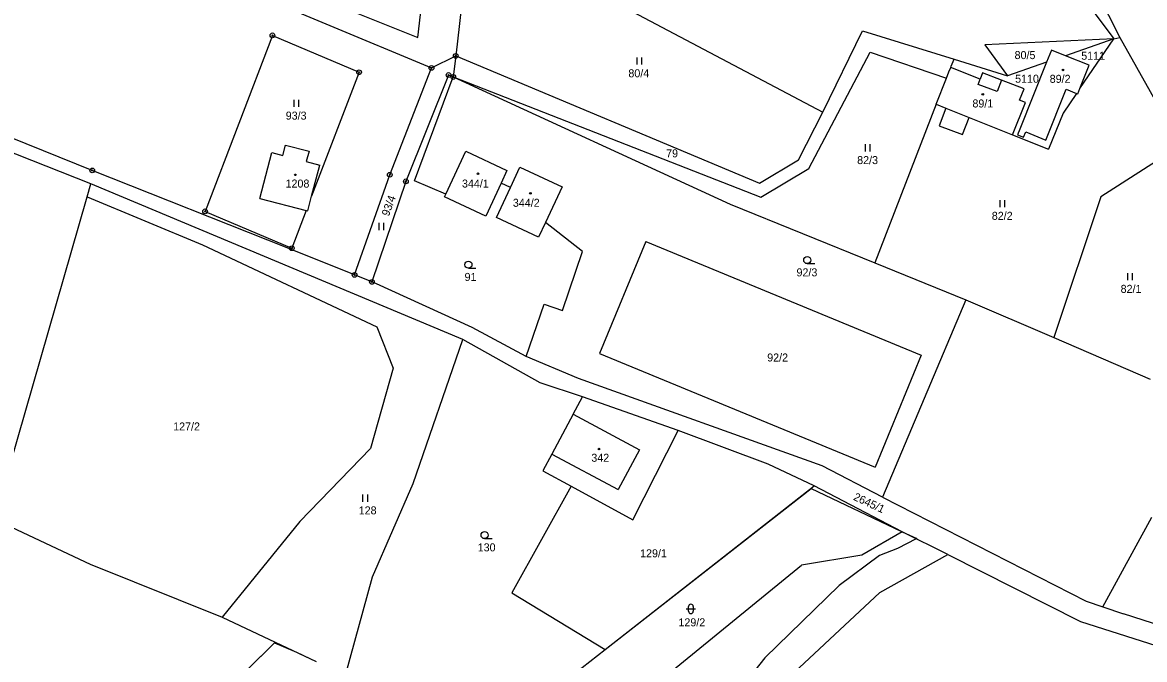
# Model space of a CAD drawing. Extents: x -439246 to -433691, y -1130252 to -1121148.
# Drawn here: x -436743.8 to -436505.5, y -1123321.5 to -1123186.3 of the extents above; entities that cross this region are included whole.
import ezdxf

# ---------------------------------------------------------------- set-up
doc = ezdxf.new("R2010")
doc.units = 0
for name, color, linetype in [('Vrstva 1', 7, 'Continuous'), ('Vrstva 18', 7, 'Continuous'), ('Vrstva 19', 7, 'Continuous'), ('Vrstva 24', 7, 'Continuous'), ('Vrstva 25', 7, 'Continuous'), ('Vrstva 3', 7, 'Continuous'), ('Vrstva 37', 7, 'Continuous'), ('Vrstva 4', 7, 'Continuous'), ('Vrstva 52', 7, 'Continuous')]:
    doc.layers.add(name, color=color, linetype=linetype)

msp = doc.modelspace()

# ---------------------------------------------------------------- linework, layer by layer
at = {"layer": 'Vrstva 1'}
for p, q in [((-436512.02, -1123189.74), (-436522.3, -1123193.32)), ((-436519.23, -1123200.3), (-436512.02, -1123189.74)), ((-436525.26, -1123192.14), (-436526.29, -1123194.71)), ((-436522.3, -1123193.32), (-436525.26, -1123192.14)), ((-436517.27, -1123195.33), (-436522.3, -1123193.32)), ((-436547.01, -1123196.75), (-436546.65, -1123195.83)), ((-436546.65, -1123195.83), (-436546.53, -1123195.55)), ((-436540.37, -1123198.26), (-436546.65, -1123195.83)), ((-436526.29, -1123194.71), (-436534.56, -1123197.59)), ((-436526.29, -1123194.71), (-436531.98, -1123208.94)), ((-436519.23, -1123200.3), (-436517.27, -1123195.33)), ((-436539.88, -1123196.92), (-436540.37, -1123198.26)), ((-436535.86, -1123198.47), (-436539.88, -1123196.92)), ((-436531.08, -1123200.32), (-436535.86, -1123198.47)), ((-436532.02, -1123202.75), (-436531.08, -1123200.32)), ((-436526.42, -1123211.24), (-436522.11, -1123200.45)), ((-436519.92, -1123201.32), (-436522.79, -1123205.52)), ((-436522.11, -1123200.45), (-436519.92, -1123201.32)), ((-436519.92, -1123201.32), (-436519.67, -1123201.42)), ((-436519.67, -1123201.42), (-436519.23, -1123200.3)), ((-436549.76, -1123203.62), (-436547.7, -1123204.44)), ((-436533.51, -1123210.12), (-436530.76, -1123203.25)), ((-436530.76, -1123203.25), (-436532.02, -1123202.75)), ((-436547.7, -1123204.44), (-436549.09, -1123208.23)), ((-436549.09, -1123208.23), (-436544.13, -1123210.05)), ((-436544.13, -1123210.05), (-436542.76, -1123206.42)), ((-436542.76, -1123206.42), (-436533.51, -1123210.12)), ((-436531.98, -1123208.94), (-436532.44, -1123210.1)), ((-436532.44, -1123210.1), (-436531.18, -1123210.61)), ((-436531.18, -1123210.61), (-436530.72, -1123209.46)), ((-436530.72, -1123209.46), (-436526.42, -1123211.24))]:
    msp.add_line(p, q, dxfattribs=at)
for points in [[(-436544.03, -1123123.84), (-436510.76, -1123189.44)], [(-436552.45, -1123135.61), (-436512.02, -1123189.74)], [(-436766.07, -1123146.93), (-436659.81, -1123189.46)], [(-436648.65, -1123165.84), (-436651.76, -1123193.36)], [(-436659.81, -1123189.46), (-436657.64, -1123170.41)], [(-436701.78, -1123177.12), (-436656.9, -1123195.9)], [(-436614.27, -1123183.96), (-436573.81, -1123205.29)], [(-436690.68, -1123188.99), (-436704.98, -1123226.35)], [(-436690.68, -1123188.99), (-436672.28, -1123196.81)], [(-436573.81, -1123205.29), (-436565.36, -1123188.05)], [(-436565.36, -1123188.05), (-436545.94, -1123194.06)], [(-436512.02, -1123189.74), (-436510.76, -1123189.44)], [(-436510.76, -1123189.44), (-436500.74, -1123207.24)], [(-436512.02, -1123189.74), (-436539.37, -1123191.02)], [(-436539.37, -1123191.02), (-436534.56, -1123197.59)], [(-436656.9, -1123195.9), (-436651.76, -1123193.36)], [(-436651.76, -1123193.36), (-436652.27, -1123197.83)], [(-436651.76, -1123193.36), (-436587.23, -1123220.4)], [(-436576.75, -1123217.27), (-436563.75, -1123192.57)], [(-436563.75, -1123192.57), (-436547.55, -1123198.08)], [(-436546.53, -1123195.55), (-436545.94, -1123194.06)], [(-436545.94, -1123194.06), (-436534.56, -1123197.59)], [(-436672.28, -1123196.81), (-436682.35, -1123223.13)], [(-436665.76, -1123218.59), (-436656.9, -1123195.9)], [(-436547.55, -1123198.08), (-436547.01, -1123196.75)], [(-436653.28, -1123197.41), (-436662.34, -1123219.98)], [(-436660.48, -1123219.87), (-436652.27, -1123197.83)], [(-436652.27, -1123197.83), (-436653.28, -1123197.41)], [(-436652.27, -1123197.83), (-436593.46, -1123224.8)], [(-436652.27, -1123197.83), (-436586.99, -1123223.34)], [(-436549.76, -1123203.62), (-436547.55, -1123198.08)], [(-436549.76, -1123203.62), (-436562.74, -1123237.27)], [(-436578.98, -1123215.44), (-436573.81, -1123205.29)], [(-436522.79, -1123205.52), (-436525.85, -1123213.18)], [(-436728.94, -1123217.65), (-436753.36, -1123207.87)], [(-436489.38, -1123207.02), (-436514.76, -1123223.24)], [(-436533.51, -1123210.12), (-436525.85, -1123213.18)], [(-436729.22, -1123220.51), (-436748.22, -1123213.03)], [(-436688.49, -1123214.49), (-436687.9, -1123212.27)], [(-436687.9, -1123212.27), (-436682.9, -1123213.57)], [(-436693.35, -1123223.6), (-436690.8, -1123213.89)], [(-436690.8, -1123213.89), (-436688.49, -1123214.49)], [(-436682.9, -1123213.57), (-436683.48, -1123215.8)], [(-436683.48, -1123215.8), (-436680.61, -1123216.55)], [(-436653.85, -1123222.7), (-436649.63, -1123213.6)], [(-436649.63, -1123213.6), (-436640.9, -1123217.7), (-436642.12, -1123220.34)], [(-436587.23, -1123220.4), (-436578.98, -1123215.44)], [(-436687.57, -1123234.06), (-436728.94, -1123217.65)], [(-436682.35, -1123223.13), (-436680.61, -1123216.55)], [(-436640.13, -1123221.28), (-436638.13, -1123216.98)], [(-436638.13, -1123216.98), (-436629.16, -1123221.16)], [(-436586.99, -1123223.34), (-436576.75, -1123217.27)], [(-436730.02, -1123223.3), (-436729.22, -1123220.51)], [(-436650.27, -1123253.52), (-436729.22, -1123220.51)], [(-436673.25, -1123239.83), (-436665.76, -1123218.59)], [(-436662.34, -1123219.98), (-436669.55, -1123241.32)], [(-436653.85, -1123222.7), (-436660.48, -1123219.87)], [(-436642.12, -1123220.34), (-436645.39, -1123227.38), (-436654.13, -1123223.3), (-436653.85, -1123222.7)], [(-436640.13, -1123221.28), (-436642.12, -1123220.34)], [(-436632.67, -1123228.69), (-436634.15, -1123231.86), (-436643.11, -1123227.67), (-436640.13, -1123221.28)], [(-436629.16, -1123221.16), (-436632.67, -1123228.69)], [(-436749.78, -1123291.67), (-436730.02, -1123223.3)], [(-436730.02, -1123223.3), (-436705.55, -1123233.45)], [(-436693.35, -1123223.6), (-436683.51, -1123226.15)], [(-436683.17, -1123226.24), (-436682.35, -1123223.13)], [(-436593.46, -1123224.8), (-436562.74, -1123237.27)], [(-436514.76, -1123223.24), (-436524.78, -1123253.15)], [(-436704.98, -1123226.35), (-436686.57, -1123234.17)], [(-436683.51, -1123226.15), (-436686.57, -1123234.17)], [(-436683.51, -1123226.15), (-436683.17, -1123226.24)], [(-436624.81, -1123234.89), (-436632.67, -1123228.69)], [(-436705.55, -1123233.45), (-436668.5, -1123250.83)], [(-436673.25, -1123239.83), (-436687.57, -1123234.06)], [(-436629.06, -1123247.39), (-436624.81, -1123234.89)], [(-436611.4, -1123232.72), (-436621.22, -1123256.51)], [(-436611.4, -1123232.72), (-436552.89, -1123256.86)], [(-436562.74, -1123237.27), (-436543.45, -1123245.11)], [(-436669.55, -1123241.32), (-436673.25, -1123239.83)], [(-436668.61, -1123241.7), (-436669.55, -1123241.32)], [(-436648.29, -1123251), (-436668.61, -1123241.7)], [(-436636.79, -1123257.14), (-436633.01, -1123246.04)], [(-436633.01, -1123246.04), (-436629.06, -1123247.39)], [(-436543.45, -1123245.11), (-436561.15, -1123286.98)], [(-436543.45, -1123245.11), (-436524.78, -1123253.15)], [(-436668.5, -1123250.83), (-436665.07, -1123259.66)], [(-436636.79, -1123257.14), (-436648.29, -1123251)], [(-436660.76, -1123284.14), (-436650.27, -1123253.52)], [(-436633.79, -1123262.74), (-436650.27, -1123253.52)], [(-436524.78, -1123253.15), (-436504.3, -1123261.97)], [(-436625.65, -1123261.8), (-436636.79, -1123257.14)], [(-436621.22, -1123256.51), (-436562.71, -1123280.65)], [(-436552.89, -1123256.86), (-436562.71, -1123280.65)], [(-436665.07, -1123259.66), (-436669.87, -1123276.69)], [(-436624.84, -1123265.69), (-436633.79, -1123262.74)], [(-436573.93, -1123280.33), (-436625.65, -1123261.8)], [(-436626.85, -1123269.43), (-436624.84, -1123265.69)], [(-436604.53, -1123272.84), (-436624.84, -1123265.69)], [(-436626.85, -1123269.43), (-436631.37, -1123277.86)], [(-436614.16, -1123291.83), (-436604.53, -1123272.84)], [(-436585.43, -1123279.99), (-436604.53, -1123272.84)], [(-436669.87, -1123276.69), (-436684.87, -1123292.21)], [(-436631.37, -1123277.86), (-436633.26, -1123281.39)], [(-436575.61, -1123284.61), (-436585.43, -1123279.99)], [(-436633.26, -1123281.39), (-436627.25, -1123284.67)], [(-436561.15, -1123286.98), (-436573.93, -1123280.33)], [(-436669.42, -1123303.95), (-436660.76, -1123284.14)], [(-436627.25, -1123284.67), (-436639.83, -1123307.34)], [(-436627.25, -1123284.67), (-436614.16, -1123291.83)], [(-436620, -1123319.33), (-436575.61, -1123284.61)], [(-436556.93, -1123294.38), (-436575.61, -1123284.61)], [(-436561.15, -1123286.98), (-436517.89, -1123309.12)], [(-436749.78, -1123291.67), (-436729.35, -1123301.25)], [(-436514.33, -1123310.3), (-436503.95, -1123291.25)], [(-436684.87, -1123292.21), (-436701.33, -1123312.47)], [(-436556.93, -1123294.38), (-436565.49, -1123299.35)], [(-436547.25, -1123299.18), (-436556.93, -1123294.38)], [(-436561.67, -1123307.25), (-436547.25, -1123299.18)], [(-436547.25, -1123299.18), (-436519.09, -1123313.42)], [(-436729.35, -1123301.25), (-436701.33, -1123312.47)], [(-436629.21, -1123342.97), (-436578.3, -1123301.45)], [(-436565.49, -1123299.35), (-436578.3, -1123301.45)], [(-436675.19, -1123324.79), (-436669.42, -1123303.95)], [(-436639.83, -1123307.34), (-436620, -1123319.33)], [(-436585.19, -1123329.18), (-436561.67, -1123307.25)], [(-436517.89, -1123309.12), (-436514.33, -1123310.3)], [(-436514.33, -1123310.3), (-436509.97, -1123311.75)], [(-436701.33, -1123312.47), (-436690.08, -1123317.77)], [(-436519.09, -1123313.42), (-436499.74, -1123319.56)], [(-436480.96, -1123321.09), (-436509.97, -1123311.75)], [(-436719.84, -1123347.13), (-436690.08, -1123317.77)], [(-436690.08, -1123317.77), (-436681.39, -1123321.87)], [(-436642.82, -1123337.19), (-436620, -1123319.33)]]:
    msp.add_lwpolyline(points, dxfattribs=at)
at = {"layer": 'Vrstva 24'}
for centre, radius in [((-436690.68, -1123188.99), 0.5), ((-436690.68, -1123188.99), 0.1), ((-436651.76, -1123193.36), 0.5), ((-436651.76, -1123193.36), 0.1), ((-436672.28, -1123196.81), 0.5), ((-436672.28, -1123196.81), 0.1), ((-436656.9, -1123195.9), 0.5), ((-436656.9, -1123195.9), 0.1), ((-436653.28, -1123197.41), 0.5), ((-436653.28, -1123197.41), 0.1), ((-436652.27, -1123197.83), 0.5), ((-436652.27, -1123197.83), 0.1), ((-436728.94, -1123217.65), 0.5), ((-436728.94, -1123217.65), 0.1), ((-436665.76, -1123218.59), 0.5), ((-436665.76, -1123218.59), 0.1), ((-436662.34, -1123219.98), 0.5), ((-436662.34, -1123219.98), 0.1), ((-436704.98, -1123226.35), 0.5), ((-436704.98, -1123226.35), 0.1), ((-436686.57, -1123234.17), 0.5), ((-436686.57, -1123234.17), 0.1), ((-436673.25, -1123239.83), 0.5), ((-436673.25, -1123239.83), 0.1), ((-436669.55, -1123241.32), 0.5), ((-436669.55, -1123241.32), 0.1)]:
    msp.add_circle(centre, radius, dxfattribs=at)
at = {"layer": 'Vrstva 25'}
for p, q in [((-436613.25, -1123195.19), (-436613.25, -1123193.69)), ((-436612.25, -1123195.19), (-436612.25, -1123193.69)), ((-436686.08, -1123204.18), (-436686.08, -1123202.68)), ((-436685.08, -1123204.18), (-436685.08, -1123202.68)), ((-436564.74, -1123213.62), (-436564.74, -1123212.12)), ((-436563.74, -1123213.62), (-436563.74, -1123212.12)), ((-436536.15, -1123225.45), (-436536.15, -1123223.95)), ((-436535.15, -1123225.45), (-436535.15, -1123223.95)), ((-436668.03, -1123230.32), (-436668.03, -1123228.82)), ((-436667.03, -1123230.32), (-436667.03, -1123228.82)), ((-436649.06, -1123238.42), (-436647.46, -1123238.42)), ((-436577.11, -1123237.45), (-436575.51, -1123237.45)), ((-436509.01, -1123240.95), (-436509.01, -1123239.45)), ((-436508.01, -1123240.95), (-436508.01, -1123239.45)), ((-436671.45, -1123287.97), (-436671.45, -1123286.47)), ((-436670.45, -1123287.97), (-436670.45, -1123286.47)), ((-436645.63, -1123295.82), (-436644.03, -1123295.82)), ((-436602.82, -1123310.73), (-436600.82, -1123310.73)), ((-436602.32, -1123311.23), (-436602.32, -1123310.23)), ((-436601.32, -1123310.23), (-436601.32, -1123311.23))]:
    msp.add_line(p, q, dxfattribs=at)
for centre, radius in [((-436522.81, -1123196.34), 0.175), ((-436539.84, -1123201.52), 0.175), ((-436647.03, -1123218.37), 0.175), ((-436685.83, -1123218.6), 0.175), ((-436635.89, -1123222.51), 0.175), ((-436649.06, -1123237.67), 0.75), ((-436577.11, -1123236.7), 0.75), ((-436621.34, -1123276.8), 0.175), ((-436645.63, -1123295.07), 0.75)]:
    msp.add_circle(centre, radius, dxfattribs=at)
for centre, start, end in [((-436601.82, -1123310.23), 0, 180), ((-436601.82, -1123311.23), 180, 0)]:
    msp.add_arc(centre, 0.5, start, end, dxfattribs=at)
at = {"layer": 'Vrstva 3'}
for points in [[(-436525.26, -1123192.14), (-436526.29, -1123194.71)], [(-436522.3, -1123193.32), (-436525.26, -1123192.14)], [(-436517.27, -1123195.33), (-436522.3, -1123193.32)], [(-436547.55, -1123198.08), (-436547.01, -1123196.75)], [(-436547.01, -1123196.75), (-436546.65, -1123195.83)], [(-436540.37, -1123198.26), (-436546.65, -1123195.83)], [(-436526.29, -1123194.71), (-436531.98, -1123208.94)], [(-436519.23, -1123200.3), (-436517.27, -1123195.33)], [(-436549.76, -1123203.62), (-436547.55, -1123198.08)], [(-436540.8, -1123199.43), (-436540.37, -1123198.26)], [(-436535.86, -1123198.47), (-436536.76, -1123200.92)], [(-436531.08, -1123200.32), (-436535.86, -1123198.47)], [(-436536.76, -1123200.92), (-436540.8, -1123199.43)], [(-436532.02, -1123202.75), (-436531.08, -1123200.32)], [(-436526.42, -1123211.24), (-436522.11, -1123200.45)], [(-436522.11, -1123200.45), (-436519.92, -1123201.32)], [(-436519.92, -1123201.32), (-436519.67, -1123201.42)], [(-436519.67, -1123201.42), (-436519.23, -1123200.3)], [(-436549.76, -1123203.62), (-436547.7, -1123204.44)], [(-436533.51, -1123210.12), (-436530.76, -1123203.25)], [(-436530.76, -1123203.25), (-436532.02, -1123202.75)], [(-436547.7, -1123204.44), (-436542.76, -1123206.42)], [(-436542.76, -1123206.42), (-436533.51, -1123210.12)], [(-436531.98, -1123208.94), (-436532.44, -1123210.1)], [(-436532.44, -1123210.1), (-436531.18, -1123210.61)], [(-436531.18, -1123210.61), (-436530.72, -1123209.46)], [(-436530.72, -1123209.46), (-436526.42, -1123211.24)], [(-436688.49, -1123214.49), (-436687.9, -1123212.27)], [(-436687.9, -1123212.27), (-436682.9, -1123213.57)], [(-436693.35, -1123223.6), (-436690.8, -1123213.89)], [(-436690.8, -1123213.89), (-436688.49, -1123214.49)], [(-436682.9, -1123213.57), (-436683.48, -1123215.8)], [(-436683.48, -1123215.8), (-436680.61, -1123216.55)], [(-436653.85, -1123222.7), (-436649.63, -1123213.6)], [(-436649.63, -1123213.6), (-436640.9, -1123217.7), (-436642.12, -1123220.34)], [(-436682.35, -1123223.13), (-436680.61, -1123216.55)], [(-436640.13, -1123221.28), (-436638.13, -1123216.98)], [(-436638.13, -1123216.98), (-436629.16, -1123221.16)], [(-436642.12, -1123220.34), (-436645.39, -1123227.38), (-436654.13, -1123223.3), (-436653.85, -1123222.7)], [(-436632.67, -1123228.69), (-436634.15, -1123231.86), (-436643.11, -1123227.67), (-436640.13, -1123221.28)], [(-436629.16, -1123221.16), (-436632.67, -1123228.69)], [(-436693.35, -1123223.6), (-436683.51, -1123226.15)], [(-436683.17, -1123226.24), (-436682.35, -1123223.13)], [(-436683.51, -1123226.15), (-436683.17, -1123226.24)], [(-436626.85, -1123269.43), (-436631.37, -1123277.86)], [(-436626.85, -1123269.43), (-436612.75, -1123276.99)], [(-436631.37, -1123277.86), (-436617.27, -1123285.42)], [(-436612.75, -1123276.99), (-436617.27, -1123285.42)]]:
    msp.add_lwpolyline(points, dxfattribs=at)
at = {"layer": 'Vrstva 37'}
for centre in [(-436522.81, -1123196.34), (-436539.84, -1123201.52), (-436647.03, -1123218.37), (-436685.83, -1123218.6), (-436635.89, -1123222.51), (-436621.34, -1123276.8)]:
    msp.add_circle(centre, 0.175, dxfattribs=at)
at = {"layer": 'Vrstva 4'}
for p, q in [((-436540.8, -1123199.43), (-436540.37, -1123198.26)), ((-436535.86, -1123198.47), (-436536.76, -1123200.92)), ((-436536.76, -1123200.92), (-436540.8, -1123199.43)), ((-436547.7, -1123204.44), (-436542.76, -1123206.42))]:
    msp.add_line(p, q, dxfattribs=at)
for points in [[(-436626.85, -1123269.43), (-436612.75, -1123276.99)], [(-436631.37, -1123277.86), (-436617.27, -1123285.42)], [(-436612.75, -1123276.99), (-436617.27, -1123285.42)]]:
    msp.add_lwpolyline(points, dxfattribs=at)
at = {"layer": 'Vrstva 52'}
for points in [[(-436642.82, -1123337.19), (-436620, -1123319.33), (-436576.31, -1123285.16), (-436557.21, -1123294.23), (-436556.92, -1123294.37), (-436553.87, -1123295.82), (-436553.95, -1123295.86), (-436557.96, -1123297.9), (-436561.8, -1123299.4), (-436570.33, -1123305.79), (-436586.11, -1123321.15), (-436598.06, -1123336.29)], [(-436719.84, -1123347.13), (-436690.22, -1123317.9), (-436685.56, -1123319.9), (-436681.39, -1123321.87)]]:
    msp.add_lwpolyline(points, dxfattribs=at)

# ---------------------------------------------------------------- texts
at = {"layer": 'Vrstva 18'}
for s, p in [('80/5', (-436533.08, -1123194.03)), ('5111', (-436518.93, -1123194.17)), ('80/4', (-436615.09, -1123197.89)), ('5110', (-436532.97, -1123199.05)), ('93/3', (-436687.86, -1123206.88)), ('79', (-436607.08, -1123214.89)), ('82/3', (-436566.51, -1123216.32)), ('82/2', (-436537.92, -1123228.15)), ('91', (-436649.88, -1123241.12)), ('92/3', (-436579.39, -1123240.15)), ('82/1', (-436510.56, -1123243.65)), ('92/2', (-436585.61, -1123258.22)), ('127/2', (-436711.76, -1123272.86)), ('128', (-436672.36, -1123290.67)), ('130', (-436647.09, -1123298.52)), ('129/1', (-436612.6, -1123299.78)), ('129/2', (-436604.46, -1123314.43))]:
    msp.add_text(s, height=1.7, dxfattribs=at).set_placement(p)
for s, rotation, p in [('93/4', 69.9129, (-436665.96, -1123227.51)), ('2645/1', 335.1998, (-436567.46, -1123287.53))]:
    msp.add_text(s, height=1.7, rotation=rotation, dxfattribs=at).set_placement(p)
at = {"layer": 'Vrstva 19'}
for s, p in [('89/2', (-436525.62, -1123199.07)), ('89/1', (-436542.03, -1123204.3)), ('1208', (-436687.89, -1123221.3)), ('344/1', (-436650.43, -1123221.3)), ('344/2', (-436639.62, -1123225.38)), ('342', (-436622.96, -1123279.5))]:
    msp.add_text(s, height=1.7, dxfattribs=at).set_placement(p)

doc.saveas('drawing.dxf')
